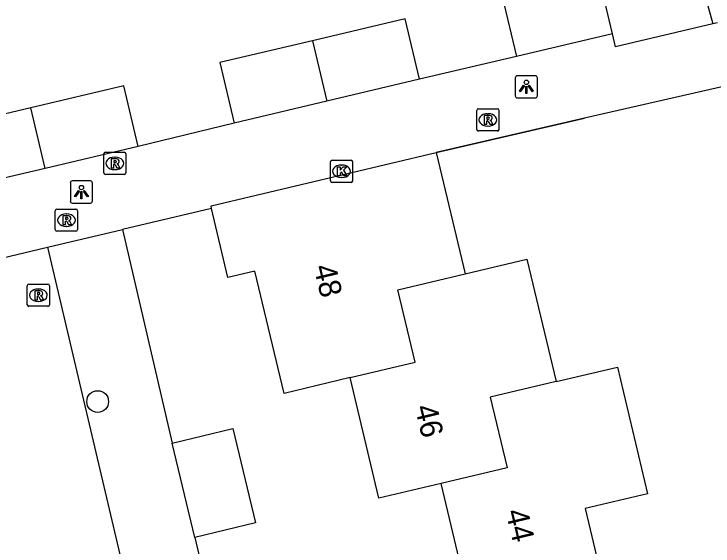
# Model space of a CAD drawing. Extents: x 158038 to 159242, y 380133 to 381214.
# Drawn here: x 159162.63 to 159194.08, y 380576.94 to 380600.89 of the extents above; entities that cross this region are included whole.
import ezdxf

# ---------------------------------------------------------------- set-up
doc = ezdxf.new("R2010")
doc.units = 0
for name, color, linetype in [('IMGEO_Boom', 7, 'Continuous'), ('IMGEO_Groenvoorziening', 7, 'Continuous'), ('IMGEO_Hek', 7, 'Continuous'), ('IMGEO_Kolk', 7, 'Continuous'), ('IMGEO_Lichtpunt', 7, 'Continuous'), ('IMGEO_Pand', 7, 'Continuous'), ('IMGEO_Pand_nummerreeks', 7, 'Continuous'), ('IMGEO_Rioolput', 7, 'Continuous'), ('IMGEO_Voetpad_open', 7, 'Continuous')]:
    doc.layers.add(name, color=color, linetype=linetype)

msp = doc.modelspace()

# ---------------------------------------------------------------- linework, layer by layer
at = {"layer": 'IMGEO_Boom'}
msp.add_circle((159166.398, 380583.448), 0.489, dxfattribs=at)
at = {"layer": 'IMGEO_Groenvoorziening'}
msp.add_lwpolyline([(159178.713, 380655.423), (159184.605, 380636.083), (159184.54, 380634.823), (159194.067, 380600.452)], dxfattribs=at)
at = {"layer": 'IMGEO_Hek'}
msp.add_lwpolyline([(159181.632, 380594.662), (159188.298, 380596.197)], dxfattribs=at)
at = {"layer": 'IMGEO_Kolk'}
for p, q in [((159176.869, 380593.387), (159176.869, 380594.239)), ((159176.944, 380594.313), (159177.796, 380594.313)), ((159177.87, 380594.239), (159177.87, 380593.387)), ((159177.357, 380594.093), (159177.382, 380594.093)), ((159177.38, 380593.533), (159177.355, 380593.533)), ((159177.796, 380593.313), (159176.944, 380593.313))]:
    msp.add_line(p, q, dxfattribs=at)
for points in [[(159176.869, 380593.387), (159176.869, 380594.239)], [(159176.944, 380594.313), (159177.796, 380594.313)], [(159177.87, 380594.239), (159177.87, 380593.387)], [(159177.19, 380594.013), (159177.313, 380594.013), (159177.313, 380593.862), (159177.443, 380594.013), (159177.607, 380594.013), (159177.461, 380593.862), (159177.614, 380593.613), (159177.462, 380593.613), (159177.377, 380593.777), (159177.313, 380593.71), (159177.313, 380593.613), (159177.19, 380593.613), (159177.19, 380594.013)], [(159177.796, 380593.313), (159176.944, 380593.313)]]:
    msp.add_lwpolyline(points, dxfattribs=at)
for centre, start, end in [((159176.946, 380594.237), 91.552, 178.448), ((159176.946, 380594.237), 91.552, 178.448), ((159177.794, 380594.237), 1.552, 88.448), ((159177.794, 380594.237), 1.552, 88.448), ((159176.946, 380593.389), 181.552, 268.448), ((159176.946, 380593.389), 181.552, 268.448), ((159177.794, 380593.389), 271.552, 358.448), ((159177.794, 380593.389), 271.552, 358.448)]:
    msp.add_arc(centre, 0.0765, start, end, dxfattribs=at)
for centre, major_axis, ratio, start_param, end_param in [((159177.356, 380593.813), (-0.387, 0.002), 0.722429, 4.712389, 7.853982), ((159177.381, 380593.813), (-0.39, 0.002), 0.717154, 1.570796, 4.712389)]:
    msp.add_ellipse(centre, major_axis=major_axis, ratio=ratio, start_param=start_param, end_param=end_param, dxfattribs=at)
at = {"layer": 'IMGEO_Lichtpunt'}
for p, q in [((159185.187, 380598.02), (159185.187, 380597.213)), ((159185.187, 380598.02), (159185.187, 380597.213)), ((159186.089, 380598.115), (159185.281, 380598.115)), ((159186.089, 380598.115), (159185.281, 380598.115)), ((159186.183, 380597.213), (159186.183, 380598.02)), ((159186.183, 380597.213), (159186.183, 380598.02)), ((159185.281, 380597.119), (159186.089, 380597.119)), ((159185.281, 380597.119), (159186.089, 380597.119)), ((159165.169, 380593.283), (159165.169, 380592.476)), ((159165.169, 380593.283), (159165.169, 380592.476)), ((159166.071, 380593.378), (159165.263, 380593.378)), ((159166.071, 380593.378), (159165.263, 380593.378)), ((159166.165, 380592.476), (159166.165, 380593.283)), ((159166.165, 380592.476), (159166.165, 380593.283)), ((159165.263, 380592.382), (159166.071, 380592.382)), ((159165.263, 380592.382), (159166.071, 380592.382))]:
    msp.add_line(p, q, dxfattribs=at)
for points in [[(159185.561, 380597.684), (159185.6, 380597.656), (159185.412, 380597.394), (159185.374, 380597.421), (159185.561, 380597.684)], [(159185.663, 380597.636), (159185.71, 380597.636), (159185.71, 380597.314), (159185.663, 380597.314), (159185.663, 380597.636)], [(159185.773, 380597.656), (159185.811, 380597.683), (159185.998, 380597.421), (159185.959, 380597.393), (159185.773, 380597.656)], [(159165.543, 380592.947), (159165.582, 380592.919), (159165.394, 380592.657), (159165.356, 380592.684), (159165.543, 380592.947)], [(159165.645, 380592.899), (159165.692, 380592.899), (159165.692, 380592.577), (159165.645, 380592.577), (159165.645, 380592.899)], [(159165.755, 380592.919), (159165.793, 380592.946), (159165.98, 380592.684), (159165.941, 380592.656), (159165.755, 380592.919)]]:
    msp.add_lwpolyline(points, dxfattribs=at)
for centre in [(159185.686, 380597.818), (159165.668, 380593.081)]:
    msp.add_circle(centre, 0.0994, dxfattribs=at)
for centre, start, end in [((159185.281, 380598.02), 90, 180), ((159185.281, 380598.02), 90, 180), ((159186.089, 380598.02), 0, 90), ((159186.089, 380598.02), 0, 90), ((159185.281, 380597.213), 180, 270), ((159185.281, 380597.213), 180, 270), ((159186.089, 380597.213), 270, 0), ((159186.089, 380597.213), 270, 360), ((159165.263, 380593.283), 90, 180), ((159165.263, 380593.283), 90, 180), ((159166.071, 380593.283), 0, 90), ((159166.071, 380593.283), 0, 90), ((159165.263, 380592.476), 180, 270), ((159165.263, 380592.476), 180, 270), ((159166.071, 380592.476), 270, 0), ((159166.071, 380592.476), 270, 360)]:
    msp.add_arc(centre, 0.0946, start, end, dxfattribs=at)
at = {"layer": 'IMGEO_Pand'}
for points in [[(159189.558, 380600), (159188.912, 380602.725), (159184.596, 380601.702), (159185.242, 380598.977)], [(159180.881, 380597.958), (159180.234, 380600.682), (159176.065, 380599.692)], [(159189.558, 380600), (159185.242, 380598.977)], [(159176.065, 380599.692), (159171.896, 380598.703), (159172.543, 380595.978)], [(159176.065, 380599.692), (159176.712, 380596.968)], [(159180.881, 380597.958), (159176.712, 380596.968)], [(159168.223, 380594.933), (159167.579, 380597.658), (159163.397, 380596.669)], [(159176.712, 380596.968), (159172.543, 380595.978)], [(159163.397, 380596.669), (159159.214, 380595.681), (159159.858, 380592.956)], [(159164.041, 380593.944), (159163.397, 380596.669)], [(159168.223, 380594.933), (159164.041, 380593.944)], [(159171.519, 380592.135), (159171.499, 380592.254), (159181.632, 380594.662)], [(159181.632, 380594.662), (159182.932, 380589.193)], [(159164.041, 380593.944), (159159.858, 380592.956)], [(159177.755, 380584.523), (159174.783, 380583.817), (159173.475, 380589.321), (159172.256, 380589.033), (159171.519, 380592.135)], [(159182.932, 380589.193), (159185.71, 380589.853), (159187.019, 380584.344)], [(159177.755, 380584.523), (159180.679, 380585.217), (159179.906, 380588.474), (159182.932, 380589.193)], [(159187.019, 380584.344), (159189.78, 380585), (159191.134, 380579.298), (159188.331, 380578.632), (159188.992, 380575.85)], [(159181.857, 380579.761), (159179.046, 380579.093), (159177.755, 380584.523)], [(159187.019, 380584.344), (159184.061, 380583.641), (159184.815, 380580.464), (159181.857, 380579.761)], [(159169.751, 380581.577), (159172.474, 380582.231), (159173.494, 380577.983), (159170.772, 380577.329)], [(159170.772, 380577.329), (159169.751, 380581.577)], [(159183.118, 380574.455), (159181.857, 380579.761)]]:
    msp.add_lwpolyline(points, dxfattribs=at)
at = {"layer": 'IMGEO_Rioolput'}
for p, q in [((159183.452, 380595.701), (159183.452, 380596.553)), ((159183.527, 380596.627), (159184.379, 380596.627)), ((159183.94, 380596.407), (159183.965, 380596.407)), ((159184.453, 380596.553), (159184.453, 380595.701)), ((159183.963, 380595.847), (159183.938, 380595.847)), ((159184.379, 380595.627), (159183.527, 380595.627)), ((159166.669, 380593.744), (159166.669, 380594.596)), ((159166.744, 380594.67), (159167.596, 380594.67)), ((159167.67, 380594.596), (159167.67, 380593.744)), ((159167.157, 380594.45), (159167.182, 380594.45)), ((159167.18, 380593.89), (159167.155, 380593.89)), ((159167.596, 380593.67), (159166.744, 380593.67)), ((159164.493, 380591.187), (159164.493, 380592.039)), ((159164.568, 380592.113), (159165.42, 380592.113)), ((159165.494, 380592.039), (159165.494, 380591.187)), ((159164.981, 380591.893), (159165.006, 380591.893)), ((159165.004, 380591.333), (159164.979, 380591.333)), ((159165.42, 380591.113), (159164.568, 380591.113)), ((159163.23, 380587.808), (159163.23, 380588.66)), ((159163.305, 380588.734), (159164.157, 380588.734)), ((159163.718, 380588.514), (159163.743, 380588.514)), ((159164.231, 380588.66), (159164.231, 380587.808)), ((159163.741, 380587.954), (159163.716, 380587.954)), ((159164.157, 380587.734), (159163.305, 380587.734))]:
    msp.add_line(p, q, dxfattribs=at)
for points in [[(159183.452, 380595.701), (159183.452, 380596.553)], [(159183.527, 380596.627), (159184.379, 380596.627)], [(159184.453, 380596.553), (159184.453, 380595.701)], [(159184.041, 380596.325), (159183.789, 380596.327), (159183.789, 380595.927)], [(159183.789, 380595.927), (159183.913, 380595.927), (159183.913, 380596.089), (159183.924, 380596.089)], [(159183.967, 380596.246), (159183.913, 380596.246), (159183.913, 380596.165)], [(159183.913, 380596.165), (159183.965, 380596.165)], [(159183.971, 380596.06), (159184.042, 380595.927), (159184.182, 380595.927), (159184.117, 380596.053)], [(159184.379, 380595.627), (159183.527, 380595.627)], [(159166.669, 380593.744), (159166.669, 380594.596)], [(159166.744, 380594.67), (159167.596, 380594.67)], [(159167.67, 380594.596), (159167.67, 380593.744)], [(159167.258, 380594.368), (159167.006, 380594.37), (159167.006, 380593.97)], [(159167.184, 380594.289), (159167.13, 380594.289), (159167.13, 380594.208)], [(159167.13, 380594.208), (159167.182, 380594.208)], [(159167.006, 380593.97), (159167.13, 380593.97), (159167.13, 380594.132), (159167.141, 380594.132)], [(159167.188, 380594.103), (159167.259, 380593.97), (159167.399, 380593.97), (159167.334, 380594.096)], [(159167.596, 380593.67), (159166.744, 380593.67)], [(159164.493, 380591.187), (159164.493, 380592.039)], [(159164.568, 380592.113), (159165.42, 380592.113)], [(159165.494, 380592.039), (159165.494, 380591.187)], [(159165.082, 380591.811), (159164.83, 380591.813), (159164.83, 380591.413)], [(159165.008, 380591.732), (159164.954, 380591.732), (159164.954, 380591.651)], [(159164.954, 380591.651), (159165.006, 380591.651)], [(159164.83, 380591.413), (159164.954, 380591.413), (159164.954, 380591.575), (159164.965, 380591.575)], [(159165.012, 380591.546), (159165.083, 380591.413), (159165.223, 380591.413), (159165.158, 380591.539)], [(159165.42, 380591.113), (159164.568, 380591.113)], [(159163.23, 380587.808), (159163.23, 380588.66)], [(159163.305, 380588.734), (159164.157, 380588.734)], [(159164.231, 380588.66), (159164.231, 380587.808)], [(159163.819, 380588.432), (159163.567, 380588.434), (159163.567, 380588.034)], [(159163.567, 380588.034), (159163.691, 380588.034), (159163.691, 380588.196), (159163.702, 380588.196)], [(159163.745, 380588.353), (159163.691, 380588.353), (159163.691, 380588.272)], [(159163.691, 380588.272), (159163.743, 380588.272)], [(159163.749, 380588.167), (159163.82, 380588.034), (159163.96, 380588.034), (159163.895, 380588.16)], [(159164.157, 380587.734), (159163.305, 380587.734)]]:
    msp.add_lwpolyline(points, dxfattribs=at)
for centre, radius, start, end in [((159183.529, 380596.551), 0.0765, 91.552, 178.448), ((159183.529, 380596.551), 0.0765, 91.552, 178.448), ((159184.377, 380596.551), 0.0765, 1.552, 88.448), ((159184.377, 380596.551), 0.0765, 1.552, 88.448), ((159183.923, 380596.036), 0.0533, 26.0293, 88.6989), ((159183.949, 380596.354), 0.19, 274.7715, 282.9687), ((159183.973, 380596.15), 0.0964, 77.0061, 93.1865), ((159183.987, 380596.207), 0.0378, 276.6634, 79.6772), ((159184.04, 380596.215), 0.109, 350.3612, 89.416), ((159184.038, 380596.215), 0.112, 277.5842, 350.9817), ((159184.022, 380596), 0.108, 29.5134, 73.7905), ((159183.529, 380595.703), 0.0765, 181.552, 268.448), ((159183.529, 380595.703), 0.0765, 181.552, 268.448), ((159184.377, 380595.703), 0.0765, 271.552, 358.448), ((159184.377, 380595.703), 0.0765, 271.552, 358.448), ((159166.746, 380594.594), 0.0765, 91.552, 178.448), ((159166.746, 380594.594), 0.0765, 91.552, 178.448), ((159167.594, 380594.594), 0.0765, 1.552, 88.448), ((159167.594, 380594.594), 0.0765, 1.552, 88.448), ((159167.166, 380594.397), 0.19, 274.7715, 282.9687), ((159167.19, 380594.193), 0.0964, 77.0061, 93.1865), ((159167.204, 380594.25), 0.0378, 276.6634, 79.6772), ((159167.257, 380594.258), 0.109, 350.3612, 89.416), ((159167.255, 380594.258), 0.112, 277.5842, 350.9817), ((159167.14, 380594.079), 0.0533, 26.0293, 88.6989), ((159167.239, 380594.043), 0.108, 29.5134, 73.7905), ((159166.746, 380593.746), 0.0765, 181.552, 268.448), ((159166.746, 380593.746), 0.0765, 181.552, 268.448), ((159167.594, 380593.746), 0.0765, 271.552, 358.448), ((159167.594, 380593.746), 0.0765, 271.552, 358.448), ((159164.57, 380592.037), 0.0765, 91.552, 178.448), ((159164.57, 380592.037), 0.0765, 91.552, 178.448), ((159165.418, 380592.037), 0.0765, 1.552, 88.448), ((159165.418, 380592.037), 0.0765, 1.552, 88.448), ((159164.99, 380591.84), 0.19, 274.7715, 282.9687), ((159165.014, 380591.636), 0.0964, 77.0061, 93.1865), ((159165.028, 380591.693), 0.0378, 276.6634, 79.6772), ((159165.081, 380591.701), 0.109, 350.3612, 89.416), ((159165.079, 380591.701), 0.112, 277.5842, 350.9817), ((159164.964, 380591.522), 0.0533, 26.0293, 88.6989), ((159165.063, 380591.486), 0.108, 29.5134, 73.7905), ((159164.57, 380591.189), 0.0765, 181.552, 268.448), ((159164.57, 380591.189), 0.0765, 181.552, 268.448), ((159165.418, 380591.189), 0.0765, 271.552, 358.448), ((159165.418, 380591.189), 0.0765, 271.552, 358.448), ((159163.307, 380588.658), 0.0765, 91.552, 178.448), ((159163.307, 380588.658), 0.0765, 91.552, 178.448), ((159164.155, 380588.658), 0.0765, 1.552, 88.448), ((159164.155, 380588.658), 0.0765, 1.552, 88.448), ((159163.701, 380588.143), 0.0533, 26.0293, 88.6989), ((159163.727, 380588.461), 0.19, 274.7715, 282.9687), ((159163.751, 380588.257), 0.0964, 77.0061, 93.1865), ((159163.765, 380588.314), 0.0378, 276.6634, 79.6772), ((159163.818, 380588.322), 0.109, 350.3612, 89.416), ((159163.816, 380588.322), 0.112, 277.5842, 350.9817), ((159163.8, 380588.107), 0.108, 29.5134, 73.7905), ((159163.307, 380587.81), 0.0765, 181.552, 268.448), ((159163.307, 380587.81), 0.0765, 181.552, 268.448), ((159164.155, 380587.81), 0.0765, 271.552, 358.448), ((159164.155, 380587.81), 0.0765, 271.552, 358.448)]:
    msp.add_arc(centre, radius, start, end, dxfattribs=at)
for centre, major_axis, ratio, start_param, end_param in [((159183.939, 380596.127), (-0.387, 0.002), 0.722429, 4.712389, 7.853982), ((159183.964, 380596.127), (-0.39, 0.002), 0.717154, 1.570796, 4.712389), ((159167.156, 380594.17), (-0.387, 0.002), 0.722429, 4.712389, 7.853982), ((159167.181, 380594.17), (-0.39, 0.002), 0.717154, 1.570796, 4.712389), ((159164.98, 380591.613), (-0.387, 0.002), 0.722429, 4.712389, 7.853982), ((159165.005, 380591.613), (-0.39, 0.002), 0.717154, 1.570796, 4.712389), ((159163.717, 380588.234), (-0.387, 0.002), 0.722429, 4.712389, 7.853982), ((159163.742, 380588.234), (-0.39, 0.002), 0.717154, 1.570796, 4.712389)]:
    msp.add_ellipse(centre, major_axis=major_axis, ratio=ratio, start_param=start_param, end_param=end_param, dxfattribs=at)
at = {"layer": 'IMGEO_Voetpad_open'}
for points in [[(159194.067, 380600.452), (159189.697, 380599.416), (159189.558, 380600)], [(159194.277, 380600.502), (159194.067, 380600.452)], [(159185.242, 380598.977), (159180.881, 380597.958)], [(159194.747, 380597.682), (159188.298, 380596.197), (159181.632, 380594.662)], [(159172.543, 380595.978), (159168.223, 380594.933)], [(159171.519, 380592.135), (159167.512, 380591.19)], [(159164.136, 380590.403), (159167.512, 380591.19)], [(159167.512, 380591.19), (159169.751, 380581.577)], [(159159.609, 380589.317), (159164.136, 380590.403)], [(159164.136, 380590.403), (159171.132, 380560.689)], [(159170.772, 380577.329), (159171.053, 380576.105)]]:
    msp.add_lwpolyline(points, dxfattribs=at)

# ---------------------------------------------------------------- texts
at = {"layer": 'IMGEO_Pand_nummerreeks'}
for s, rotation, p in [('48', 283.359, (159176.109, 380589.509)), ('46', 283.374, (159180.661, 380583.195)), ('44', 283.3648, (159184.748, 380578.495))]:
    msp.add_text(s, height=1, rotation=rotation, dxfattribs=at).set_placement(p)

doc.saveas('drawing.dxf')
